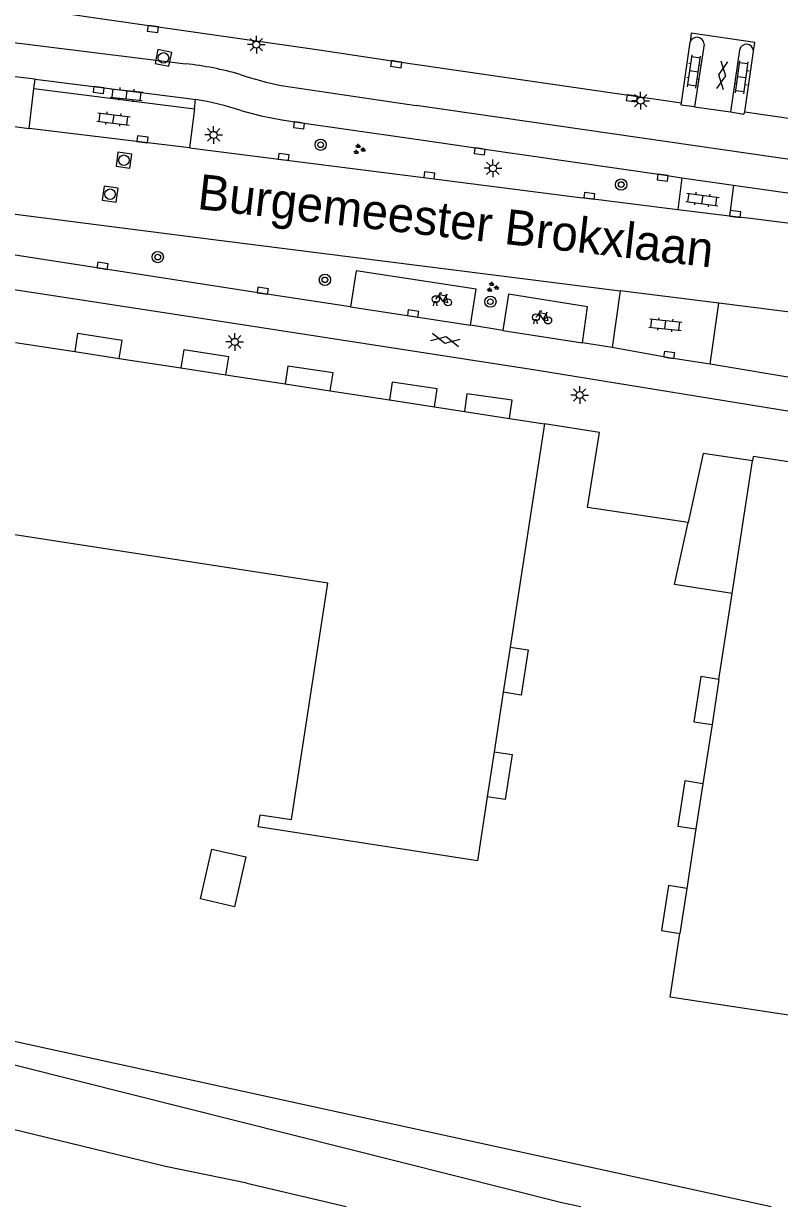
# Model space of a CAD drawing. Extents: x 132998 to 136004, y 396998 to 398512.
# Drawn here: x 133366.9 to 133420.5, y 397000 to 397084 of the extents above; entities that cross this region are included whole.
import ezdxf

# ---------------------------------------------------------------- set-up
doc = ezdxf.new("R2010")
doc.units = 0
for name, color, linetype in [('gg-anno-openbare ruimte label', 7, 'Continuous'), ('gg-bbg-hoofdgebouw', 7, 'Continuous'), ('gg-bbg-luifel en loopbrug', 7, 'Continuous'), ('gg-bbg-onder overbouw', 7, 'Continuous'), ('gg-bbg-pand onderbouw', 7, 'Continuous'), ('gg-bbg-pand overbouw', 7, 'Continuous'), ('gg-knt-BGT kruinlijn', 7, 'Continuous'), ('gg-knt-trap', 7, 'Continuous'), ('gg-knt-verharding', 7, 'Continuous'), ('gg-knt-verharding nz', 7, 'Continuous'), ('gt-symb-boom', 7, 'Continuous'), ('gt-symb-fietsenrek', 7, 'Continuous'), ('gt-symb-gesloten verharding', 7, 'Continuous'), ('gt-symb-groenvak', 7, 'Continuous'), ('gt-symb-klinker verharding', 7, 'Continuous'), ('gt-symb-kolk', 7, 'Continuous'), ('gt-symb-lichtmast', 7, 'Continuous'), ('gt-symb-rioolschacht', 7, 'Continuous'), ('gx-grn-maaiveld', 7, 'Continuous')]:
    doc.layers.add(name, color=color, linetype=linetype)

# ---------------------------------------------------------------- blocks, each defined once
blk = doc.blocks.new('gt0-KOLK')
at = {"layer": 'gt-symb-kolk'}
blk.add_lwpolyline([(0, 0), (0.375, 0), (0.375, 0.4), (-0.375, 0.4), (-0.375, 0), (0, 0)], dxfattribs=at)
blk = doc.blocks.new('gt0-KL1')
at = {"layer": 'gt-symb-klinker verharding'}
for p, q in [((-1.15, 0.3), (1.15, 0.3)), ((-1, -0.3), (-1, 0.3)), ((-0.5, 0.3), (-0.5, 0.45)), ((0, -0.3), (0, 0.3)), ((0.5, 0.3), (0.5, 0.45)), ((1, -0.3), (1, 0.3)), ((-1.15, -0.3), (1.15, -0.3)), ((-0.5, -0.45), (-0.5, -0.3)), ((0.5, -0.45), (0.5, -0.3))]:
    blk.add_line(p, q, dxfattribs=at)
blk = doc.blocks.new('gt0-BOOM')
at = {"layer": 'gt-symb-boom'}
for radius in [0.4, 0.2]:
    blk.add_circle((0, 0), radius, dxfattribs=at)
blk = doc.blocks.new('gt0-LMAST')
at = {"layer": 'gt-symb-lichtmast'}
for p, q in [((-0.182, 0.173), (-0.447, 0.438)), ((-0.005, 0.246), (-0.005, 0.621)), ((0.172, 0.173), (0.437, 0.438)), ((-0.255, -0.004), (-0.63, -0.004)), ((-0.182, -0.181), (-0.447, -0.446)), ((-0.005, -0.254), (-0.005, -0.629)), ((0.437, -0.446), (0.172, -0.181)), ((0.245, -0.004), (0.62, -0.004))]:
    blk.add_line(p, q, dxfattribs=at)
blk.add_circle((-0.005, -0.004), 0.25, dxfattribs=at)
blk = doc.blocks.new('gt0-RS')
at = {"layer": 'gt-symb-rioolschacht'}
blk.add_lwpolyline([(-0.5, -0.5), (0.5, -0.5), (0.5, 0.5), (-0.5, 0.5)], close=True, dxfattribs=at)
blk.add_circle((0, 0), 0.375, dxfattribs=at)
blk = doc.blocks.new('gt0-GRVAK')
at = {"layer": 'gt-symb-groenvak'}
for p, q in [((-0.11, 0.189), (-0.228, 0.24)), ((-0.182, 0.153), (0.088, 0.153)), ((-0.091, 0.211), (-0.156, 0.322)), ((-0.047, 0.214), (-0.047, 0.393)), ((-0.004, 0.211), (0.061, 0.322)), ((0.015, 0.189), (0.133, 0.24)), ((0.262, -0.052), (0.197, 0.059)), ((0.305, -0.049), (0.305, 0.13)), ((0.349, -0.052), (0.414, 0.059)), ((-0.245, -0.228), (-0.363, -0.177)), ((-0.318, -0.264), (-0.047, -0.264)), ((-0.226, -0.206), (-0.291, -0.095)), ((-0.183, -0.203), (-0.183, -0.024)), ((-0.139, -0.206), (-0.074, -0.095)), ((-0.12, -0.228), (-0.002, -0.177)), ((0.243, -0.074), (0.125, -0.023)), ((0.17, -0.11), (0.441, -0.11)), ((0.368, -0.074), (0.486, -0.023))]:
    blk.add_line(p, q, dxfattribs=at)
blk = doc.blocks.new('gt0-FREK')
at = {"layer": 'gt-symb-fietsenrek'}
for p, q in [((0.757, 0.841), (0.866, 0.816)), ((0.259, 0.762), (0.294, 0.823)), ((0.54, 0.335), (0.259, 0.762)), ((0.294, 0.823), (0.767, 0.714)), ((0.767, 0.714), (0.54, 0.335)), ((0.767, 0.714), (0.84, 0.822)), ((0.895, 0.252), (0.767, 0.714))]:
    blk.add_line(p, q, dxfattribs=at)
for points in [[(0.294, 0.823), (0.36, 0.937), (0.452, 0.935)], [(-0.124, 0), (-0.047, 0.312), (0.053, 0.312), (0.12, 0)], [(0.036, 0.476), (0.228, 0.708), (0.259, 0.762)], [(0.54, 0.335), (0.555, 0.305), (0.895, 0.252)]]:
    blk.add_lwpolyline(points, dxfattribs=at)
for centre in [(0.036, 0.476), (0.895, 0.252)]:
    blk.add_circle(centre, 0.252, dxfattribs=at)
blk = doc.blocks.new('gt0-GESVH1')
at = {"layer": 'gt-symb-gesloten verharding'}
for p, q in [((-0.992, -0.261), (0.008, 0.239)), ((0.008, -0.261), (-0.992, 0.239)), ((0.008, 0.239), (1.008, -0.261)), ((1.008, 0.239), (0.008, -0.261))]:
    blk.add_line(p, q, dxfattribs=at)

msp = doc.modelspace()

# ---------------------------------------------------------------- linework, layer by layer
at = {"layer": 'gg-bbg-hoofdgebouw'}
for p, q in [((133366.275, 397061.357), (133370.485, 397060.709)), ((133373.648, 397060.222), (133378.03, 397059.547)), ((133381.22, 397059.055), (133385.435, 397058.406)), ((133388.635, 397057.913), (133392.842, 397057.265)), ((133396.045, 397056.772), (133398.155, 397056.447)), ((133401.364, 397055.952), (133403.853, 397055.569)), ((133403.853, 397055.569), (133401.413, 397039.709)), ((133417.175, 397043.534), (133418.621, 397052.932)), ((133416.234, 397037.421), (133417.175, 397043.534)), ((133400.921, 397036.509), (133400.271, 397032.286)), ((133415.742, 397034.225), (133415.092, 397030.007)), ((133414.599, 397026.8), (133413.95, 397022.582))]:
    msp.add_line(p, q, dxfattribs=at)
for points in [[(133423.208, 397052.564), (133418.672, 397053.263), (133418.621, 397052.932)], [(133399.78, 397029.094), (133399.078, 397024.53), (133383.521, 397026.94), (133383.656, 397027.81), (133385.879, 397027.465), (133388.466, 397044.267), (133362.379, 397048.283), (133359.792, 397031.481), (133362.016, 397031.137), (133361.881, 397030.268), (133346.543, 397032.639)], [(133465.287, 397006.761), (133449.934, 397009.129), (133450.067, 397009.989), (133452.29, 397009.646), (133456.055, 397033.845), (133429.99, 397037.9), (133426.225, 397013.701), (133428.459, 397013.358), (133428.324, 397012.478), (133412.762, 397014.866), (133413.457, 397019.38)]]:
    msp.add_lwpolyline(points, dxfattribs=at)
at = {"layer": 'gg-bbg-luifel en loopbrug'}
msp.add_lwpolyline([(133381.828, 397021.281), (133379.425, 397021.827), (133380.231, 397025.377), (133382.634, 397024.831), (133381.828, 397021.281)], dxfattribs=at)
at = {"layer": 'gg-bbg-onder overbouw'}
for p, q in [((133370.485, 397060.709), (133373.648, 397060.222)), ((133378.03, 397059.547), (133381.22, 397059.055)), ((133385.435, 397058.406), (133388.635, 397057.913)), ((133392.842, 397057.265), (133396.045, 397056.772)), ((133398.155, 397056.447), (133401.364, 397055.952)), ((133401.413, 397039.709), (133400.921, 397036.509)), ((133416.234, 397037.421), (133415.742, 397034.225)), ((133400.271, 397032.286), (133399.78, 397029.094)), ((133415.092, 397030.007), (133414.599, 397026.8)), ((133413.95, 397022.582), (133413.457, 397019.38))]:
    msp.add_line(p, q, dxfattribs=at)
at = {"layer": 'gg-bbg-pand onderbouw'}
msp.add_line((133344.078, 397016.553), (133419.949, 397000), dxfattribs=at)
for points in [[(133414.052, 397048.567), (133406.9, 397049.632), (133407.753, 397054.945), (133403.853, 397055.569)], [(133418.621, 397052.932), (133415.118, 397053.463), (133414.052, 397048.567)]]:
    msp.add_lwpolyline(points, dxfattribs=at)
at = {"layer": 'gg-bbg-pand overbouw'}
for points in [[(133373.648, 397060.222), (133373.848, 397061.483), (133370.687, 397061.983), (133370.485, 397060.709)], [(133381.22, 397059.055), (133381.418, 397060.331), (133378.228, 397060.825), (133378.03, 397059.547)], [(133388.635, 397057.913), (133388.828, 397059.194), (133385.627, 397059.677), (133385.435, 397058.406)], [(133396.045, 397056.772), (133396.235, 397058.049), (133393.029, 397058.525), (133392.842, 397057.265)], [(133401.364, 397055.952), (133401.547, 397057.245), (133398.332, 397057.7), (133398.155, 397056.447)], [(133401.413, 397039.709), (133402.689, 397039.512), (133402.195, 397036.312), (133400.921, 397036.509)], [(133416.234, 397037.421), (133414.941, 397037.617), (133414.457, 397034.419), (133415.742, 397034.225)], [(133400.271, 397032.286), (133401.559, 397032.086), (133401.063, 397028.895), (133399.78, 397029.094)], [(133415.092, 397030.007), (133413.809, 397030.208), (133413.308, 397027.002), (133414.599, 397026.8)], [(133413.95, 397022.582), (133412.657, 397022.785), (133412.154, 397019.585), (133413.457, 397019.38)]]:
    msp.add_lwpolyline(points, dxfattribs=at)
at = {"layer": 'gg-knt-BGT kruinlijn'}
for p, q in [((133376.934, 397002.835), (133365.916, 397005.51)), ((133382.718, 397001.635), (133376.934, 397002.835)), ((133382.718, 397001.635), (133389.773, 397000))]:
    msp.add_line(p, q, dxfattribs=at)
at = {"layer": 'gg-knt-trap'}
msp.add_lwpolyline([(133417.175, 397043.534), (133413.065, 397044.17), (133414.052, 397048.567)], dxfattribs=at)
at = {"layer": 'gg-knt-verharding'}
for p, q in [((133339.316, 397085.982), (133378.356, 397081.144)), ((133413.566, 397078.378), (133414.188, 397082.67)), ((133415.175, 397082.537), (133414.502, 397078.086)), ((133417.7, 397082.109), (133417.057, 397077.733)), ((133418.074, 397077.717), (133418.68, 397082.04)), ((133393.343, 397081.313), (133413.566, 397078.378)), ((133367.669, 397080.038), (133363.24, 397080.581)), ((133367.248, 397076.549), (133367.59, 397079.38)), ((133367.59, 397079.38), (133367.669, 397080.038)), ((133367.59, 397079.38), (133378.981, 397077.936)), ((133385.151, 397079.598), (133394.729, 397078.184)), ((133378.981, 397077.936), (133379.063, 397078.613)), ((133378.981, 397077.936), (133378.645, 397075.164)), ((133452.405, 397069.849), (133394.729, 397078.184)), ((133362.847, 397077.145), (133367.248, 397076.549)), ((133413.605, 397073.038), (133413.302, 397070.777)), ((133413.605, 397073.038), (133417.267, 397072.527)), ((133417.267, 397072.527), (133416.991, 397070.318)), ((133413.302, 397070.777), (133406.54, 397071.619)), ((133416.991, 397070.318), (133413.302, 397070.777)), ((133418.481, 397070.143), (133416.991, 397070.318)), ((133424.687, 397069.356), (133418.481, 397070.143)), ((133409.228, 397065.021), (133408.65, 397061.001)), ((133416.218, 397064.134), (133409.228, 397065.021)), ((133390.067, 397063.879), (133398.594, 397062.572)), ((133415.606, 397059.811), (133416.218, 397064.134)), ((133424.446, 397063.09), (133416.218, 397064.134)), ((133400.887, 397062.192), (133398.594, 397062.572)), ((133400.887, 397062.192), (133406.535, 397061.331)), ((133408.65, 397061.001), (133406.535, 397061.331)), ((133426.127, 397058.048), (133415.606, 397059.811))]:
    msp.add_line(p, q, dxfattribs=at)
for points in [[(133348.912, 397087.734), (133376.069, 397083.811), (133387.844, 397082.13), (133393.343, 397081.313)], [(133418.68, 397082.04), (133418.771, 397082.652), (133414.267, 397083.314), (133414.188, 397082.67)], [(133367.669, 397080.038), (133378.402, 397078.71), (133379.063, 397078.613)], [(133382.292, 397077.824), (133383.728, 397077.453), (133385.184, 397077.154), (133386.441, 397076.962), (133395.058, 397075.746)], [(133414.502, 397078.086), (133413.547, 397078.201), (133413.566, 397078.378)], [(133417.057, 397077.733), (133418.011, 397077.574), (133418.074, 397077.717)], [(133418.074, 397077.717), (133439.826, 397074.573), (133451.324, 397072.928)], [(133378.645, 397075.164), (133375.274, 397075.585), (133367.248, 397076.549)], [(133378.645, 397075.164), (133395.641, 397073.021), (133406.54, 397071.619)], [(133395.058, 397075.746), (133399.272, 397075.115), (133412.265, 397073.25), (133413.605, 397073.038)], [(133350.836, 397072.261), (133358.687, 397071.424), (133378.668, 397068.875), (133409.228, 397065.021)], [(133417.267, 397072.527), (133429.308, 397070.825), (133443.659, 397068.743), (133446.988, 397068.217)], [(133390.067, 397063.879), (133383.809, 397064.825), (133360.128, 397068.494), (133357.914, 397068.789)], [(133356.738, 397066.562), (133381.319, 397062.787), (133403.203, 397059.402), (133430, 397055.041), (133473.229, 397048.574), (133482.77, 397047.059)], [(133398.594, 397062.572), (133398.985, 397065.143), (133390.46, 397066.447), (133390.067, 397063.879)], [(133406.535, 397061.331), (133406.898, 397063.891), (133401.277, 397064.783), (133400.887, 397062.192)], [(133415.606, 397059.811), (133412.666, 397060.266), (133408.65, 397061.001)]]:
    msp.add_lwpolyline(points, dxfattribs=at)
for centre, radius, start, end in [((133414.671, 397082.523), 0.505, 1.64593, 163.00511), ((133418.188, 397082.041), 0.492, 359.88554, 172.05957), ((133375.685, 397057.015), 24.276, 74.3381, 83.68404), ((133389.394, 397100.947), 21.767, 250.80987, 258.75982), ((133375.706, 397057.873), 21.01, 71.73183, 80.80605)]:
    msp.add_arc(centre, radius, start, end, dxfattribs=at)
at = {"layer": 'gg-knt-verharding nz'}
msp.add_line((133414.502, 397078.086), (133417.057, 397077.733), dxfattribs=at)
at = {"layer": 'gx-grn-maaiveld'}
msp.add_lwpolyline([(133340.024, 397015.935), (133342.063, 397015.924), (133344.529, 397015.56), (133345.994, 397015.221), (133347.458, 397014.751), (133405.085, 397000.276), (133406.428, 397000)], dxfattribs=at)

# ---------------------------------------------------------------- block references
at = {"layer": 'gt-symb-boom'}
for p in [(133387.948, 397075.391), (133409.291, 397072.564), (133376.381, 397067.411), (133388.25, 397065.798), (133400.002, 397064.246)]:
    msp.add_blockref('gt0-BOOM', p, dxfattribs=at)
at = {"layer": 'gt-symb-fietsenrek'}
for p in [(133396.091, 397063.944), (133403.204, 397062.662)]:
    msp.add_blockref('gt0-FREK', p, dxfattribs=at)
at = {"layer": 'gt-symb-gesloten verharding'}
for p, rotation in [((133416.474, 397080.334), -98.340866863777), ((133396.805, 397061.542), -12.118760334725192)]:
    msp.add_blockref('gt0-GESVH1', p, dxfattribs=dict(at, rotation=rotation))
at = {"layer": 'gt-symb-groenvak'}
for p in [(133390.67, 397075.06), (133400.141, 397065.274)]:
    msp.add_blockref('gt0-GRVAK', p, dxfattribs=at)
at = {"layer": 'gt-symb-klinker verharding'}
for p, rotation in [((133414.463, 397080.595), 81.37577126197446), ((133417.856, 397080.179), 82.46974665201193), ((133374.171, 397078.949), -6.314884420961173), ((133373.239, 397077.224), -6.833672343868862), ((133415.063, 397071.503), -7.295560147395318), ((133412.429, 397062.61), -5.79610065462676)]:
    msp.add_blockref('gt0-KL1', p, dxfattribs=dict(at, rotation=rotation))
at = {"layer": 'gt-symb-kolk'}
for p, rotation in [((133376.069, 397083.811), 171.89420641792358), ((133393.343, 397081.313), 171.54573827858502), ((133372.209, 397079.481), 172.8749836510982), ((133410.078, 397078.886), 171.72410717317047), ((133386.441, 397076.962), 171.95093829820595), ((133375.274, 397075.585), -7.125016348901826), ((133399.272, 397075.115), 171.4890657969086), ((133385.301, 397074.331), -7.125016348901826), ((133395.641, 397073.021), -7.238726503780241), ((133412.265, 397073.25), 171.83749053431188), ((133407.001, 397071.564), -7.125016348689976), ((133417.361, 397070.272), -6.549091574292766), ((133372.429, 397066.593), -8.859429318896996), ((133383.809, 397064.825), -8.567589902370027), ((133394.481, 397063.206), -8.680850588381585), ((133412.666, 397060.266), -8.802804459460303)]:
    msp.add_blockref('gt0-KOLK', p, dxfattribs=dict(at, rotation=rotation))
at = {"layer": 'gt-symb-lichtmast'}
for p in [(133383.389, 397082.505), (133410.675, 397078.524), (133380.35, 397076.096), (133400.185, 397073.725), (133381.855, 397061.396), (133406.351, 397057.618)]:
    msp.add_blockref('gt0-LMAST', p, dxfattribs=at)
at = {"layer": 'gt-symb-rioolschacht'}
for p, rotation in [((133376.786, 397081.559), 168.86988891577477), ((133373.978, 397074.293), 172.46974665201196), ((133373, 397071.878), 172.24257421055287)]:
    msp.add_blockref('gt0-RS', p, dxfattribs=dict(at, rotation=rotation))

# ---------------------------------------------------------------- texts
at = {"layer": 'gg-anno-openbare ruimte label'}
msp.add_text('Burgemeester Brokxlaan', height=2.5, rotation=353.5, dxfattribs=at).set_placement((133379.134, 397070.838))

doc.saveas('drawing.dxf')
